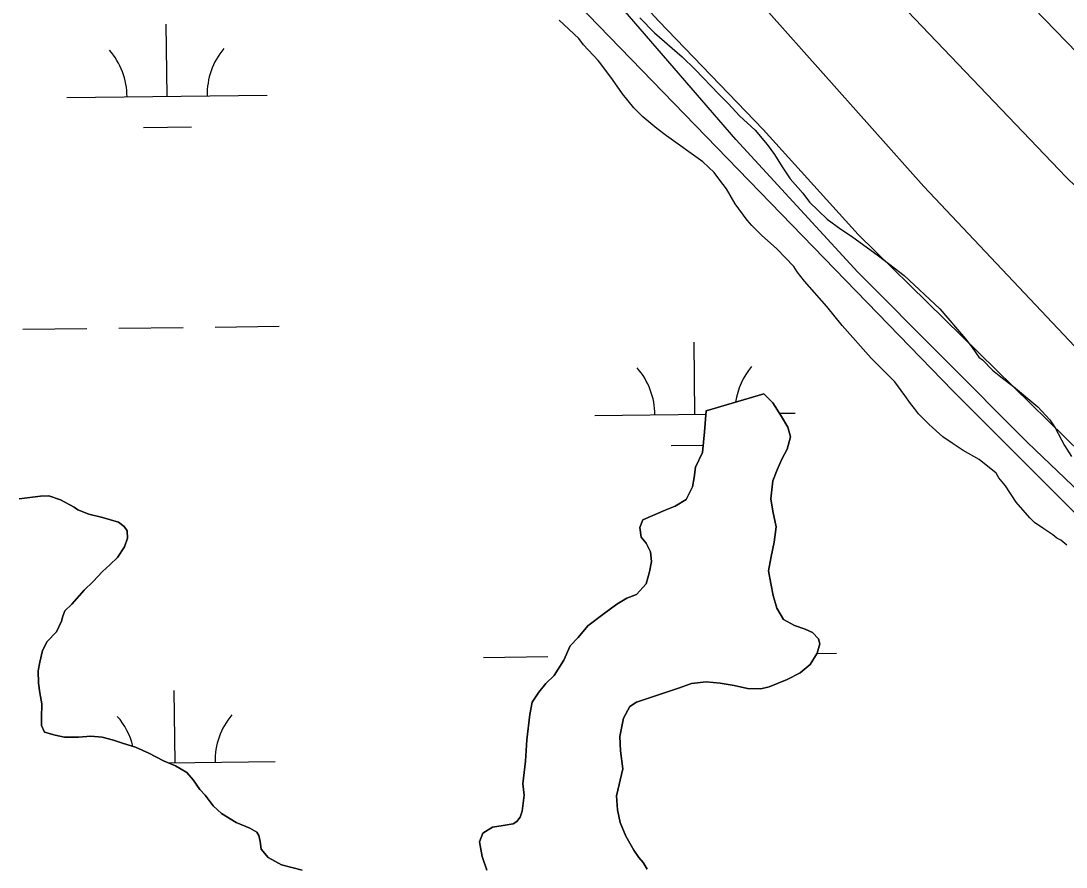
# Model space of a CAD drawing. Extents: x 3694830 to 3732949, y 415201 to 440970.
# Drawn here: x 3703647 to 3704169, y 434175 to 434598 of the extents above; entities that cross this region are included whole.
import ezdxf

# ---------------------------------------------------------------- set-up
doc = ezdxf.new("R2010")
doc.units = 0
for name, color, linetype in [('V-GRID-MAJR', 7, 'Continuous'), ('V-LEVE-TOET', 7, 'Continuous'), ('V-SITE-VEGE', 7, 'Continuous'), ('V-TOPO-SHOR', 7, 'Continuous'), ('V-WETL-SWMP', 7, 'Continuous')]:
    doc.layers.add(name, color=color, linetype=linetype)

msp = doc.modelspace()

# ---------------------------------------------------------------- linework, layer by layer
at = {"layer": 'V-GRID-MAJR'}
msp.add_spline([(3704347.28, 420679.41), (3704276.78, 426737.89), (3704206.26, 432798.3), (3704135.74, 438858.72), (3704135.72, 438860.65)], degree=3, dxfattribs=at)
at = {"layer": 'V-LEVE-TOET'}
for points in [[(3702093.08, 436527.32), (3702130.24, 436476.72), (3702158.4, 436442.8), (3702200.33, 436393.41), (3702260.2, 436336.92), (3702352.41, 436241.15), (3702467.34, 436131.72), (3702562.54, 436035.36), (3702676.27, 435928.92), (3702783.43, 435824.25), (3702887.56, 435732.69), (3702991.71, 435635.76), (3703110.25, 435518), (3703213.82, 435417.49), (3703286.27, 435344.92), (3703397.61, 435237.28), (3703478.43, 435157.58), (3703557.47, 435075.49), (3703668.25, 434960.09), (3703765.85, 434859.56), (3703887.96, 434743.6), (3703994.55, 434631.16), (3704097.57, 434515.14), (3704178.49, 434429.38)], [(3704151.04, 434406.7), (3704064.83, 434491.16), (3704017.52, 434543.52), (3703965.42, 434597.65), (3703894.16, 434674.99), (3703853.45, 434715.44), (3703792.38, 434775.51), (3703683.41, 434886.74), (3703618.75, 434950.97), (3703574.43, 435000.36), (3703538.5, 435037.24), (3703472.04, 435107.43), (3703388.21, 435192.49), (3703312.78, 435266.84), (3703246.92, 435332.86), (3703169.09, 435410.78), (3703096.65, 435482.74), (3703041.57, 435536.27)], [(3705753.46, 432731.56), (3705668.08, 432825.99), (3705587.22, 432911.7), (3705511.73, 432992.82), (3705428.8, 433079.78), (3705361.17, 433157.15), (3705303.83, 433217.89), (3705233.68, 433287.39), (3705149.94, 433378.5), (3705060.83, 433473.36), (3704996.47, 433541.59), (3704909.01, 433634.38), (3704833.1, 433714.26), (3704755.13, 433794.98), (3704686.61, 433859.09), (3704611.51, 433934.83), (3704540.54, 434008.06), (3704476.61, 434077.54), (3704401.92, 434153.27), (3704316.94, 434244.8), (3704227.39, 434331.79), (3704151.04, 434406.7)]]:
    msp.add_lwpolyline(points, dxfattribs=at)
at = {"layer": 'V-SITE-VEGE'}
for points in [[(3704169.02, 434336.13), (3704165.99, 434338.51), (3704163.97, 434339.53), (3704161.95, 434341.23), (3704157.57, 434344.29), (3704152.85, 434347.35), (3704150.5, 434349.73), (3704143.77, 434357.53), (3704138.4, 434365.66), (3704135.03, 434369.73), (3704133.69, 434372.1), (3704125.27, 434378.9), (3704117.18, 434383.33), (3704111.79, 434387.07), (3704107.07, 434390.13), (3704100.34, 434396.24), (3704094.96, 434401.67), (3704092.94, 434404.39), (3704090.92, 434406.76), (3704088.23, 434410.83), (3704083.19, 434417.61), (3704071.42, 434429.49), (3704056.95, 434445.77), (3704049.22, 434455.26), (3704038.12, 434467.82), (3704034.42, 434472.56), (3704032.75, 434475.27), (3704024.34, 434484.1), (3704016.59, 434490.89), (3704011.88, 434495.64), (3704009.53, 434498.35), (3704003.48, 434506.49), (3703999.12, 434513.95), (3703995.76, 434518.35), (3703993.07, 434522.08), (3703987.35, 434527.51), (3703969.15, 434540.43), (3703964.44, 434544.17), (3703957.36, 434549.95), (3703952.99, 434554.36), (3703947.28, 434561.48), (3703942.24, 434568.6), (3703936.52, 434576.4), (3703935.18, 434578.09), (3703927.78, 434585.9), (3703925.43, 434588.95), (3703915.66, 434598.11)], [(3703955.89, 434599.29), (3703963.29, 434591.83), (3703977.09, 434579.94), (3703983.49, 434573.49), (3703995.26, 434561.28), (3703999.98, 434556.52), (3704005.69, 434550.42), (3704013.44, 434543.29), (3704019.49, 434536.16), (3704023.19, 434531.08), (3704026.88, 434524.98), (3704030.91, 434518.88), (3704037.3, 434511.75), (3704040.66, 434507.35), (3704049.41, 434498.86), (3704056.14, 434493.76), (3704061.54, 434490.36), (3704075.01, 434480.5), (3704087.81, 434470.65), (3704105.65, 434454.01), (3704118.43, 434439.09), (3704121.79, 434434.68), (3704125.15, 434429.93), (3704126.84, 434428.57), (3704131.88, 434423.48), (3704136.94, 434419.41), (3704142.33, 434415.33), (3704154.45, 434405.14), (3704160.5, 434398.69), (3704163.19, 434394.62), (3704167.88, 434385.82), (3704171.24, 434380.39)]]:
    msp.add_lwpolyline(points, dxfattribs=at)
at = {"layer": 'V-TOPO-SHOR'}
for p, q in [((3704017.84, 434411.64), (3703989.07, 434403.12)), ((3704022.25, 434407.2), (3704017.84, 434411.64)), ((3704026.64, 434400.35), (3704022.25, 434407.2)), ((3703989.07, 434403.12), (3703988.22, 434392.67)), ((3704029.83, 434394.91), (3704026.64, 434400.35)), ((3703988.22, 434392.67), (3703987.17, 434382.42)), ((3704031.02, 434390.08), (3704029.83, 434394.91)), ((3704029.39, 434384.05), (3704031.02, 434390.08)), ((3703987.17, 434382.42), (3703983.72, 434375)), ((3704026.75, 434379.04), (3704029.39, 434384.05)), ((3704024.52, 434373.62), (3704026.75, 434379.04)), ((3703983.72, 434375), (3703983.1, 434369.78)), ((3704022.28, 434368.2), (3704024.52, 434373.62)), ((3703982.27, 434365.16), (3703979.03, 434358.94)), ((3703983.1, 434369.78), (3703982.27, 434365.16)), ((3704021.24, 434359.16), (3704022.28, 434368.2)), ((3703656.83, 434360.51), (3703646.17, 434359.14)), ((3703661.05, 434360.69), (3703656.83, 434360.51)), ((3703666.87, 434358.65), (3703661.05, 434360.69)), ((3703673.69, 434355.01), (3703666.87, 434358.65)), ((3703675.49, 434353.79), (3703673.69, 434355.01)), ((3703973.59, 434355.55), (3703968.55, 434353.56)), ((3703979.03, 434358.94), (3703973.59, 434355.55)), ((3704022.22, 434353.13), (3704021.24, 434359.16)), ((3703680.91, 434351.56), (3703675.49, 434353.79)), ((3703687.74, 434349.92), (3703680.91, 434351.56)), ((3703695.77, 434347.48), (3703687.74, 434349.92)), ((3703968.55, 434353.56), (3703957.48, 434348.78)), ((3704024, 434345.28), (3704022.22, 434353.13)), ((3703698.57, 434345.45), (3703695.77, 434347.48)), ((3703700.17, 434343.24), (3703698.57, 434345.45)), ((3703957.48, 434348.78), (3703955.85, 434344.97)), ((3703955.85, 434344.97), (3703956.64, 434340.14)), ((3704022.96, 434337.65), (3704024, 434345.28)), ((3703698.73, 434335.2), (3703700.36, 434339.62)), ((3703700.36, 434339.62), (3703700.17, 434343.24)), ((3703956.64, 434340.14), (3703959.04, 434337.12)), ((3703695.29, 434329.99), (3703698.73, 434335.2)), ((3703959.04, 434337.12), (3703961.23, 434332.68)), ((3704021.52, 434330.42), (3704022.96, 434337.65)), ((3703691.46, 434326.19), (3703695.29, 434329.99)), ((3703961.23, 434332.68), (3703961.81, 434327.86)), ((3704020.08, 434323.19), (3704021.52, 434330.42)), ((3703687.83, 434322.99), (3703691.46, 434326.19)), ((3703961.81, 434327.86), (3703960.79, 434322.84)), ((3703683.18, 434317.98), (3703687.83, 434322.99)), ((3703960.79, 434322.84), (3703959.15, 434316.81)), ((3704021.26, 434316.95), (3704020.08, 434323.19)), ((3703672.48, 434306.57), (3703678.74, 434313.58)), ((3703678.74, 434313.58), (3703683.18, 434317.98)), ((3703959.15, 434316.81), (3703954.31, 434311.41)), ((3704022.44, 434310.92), (3704021.26, 434316.95)), ((3703949.47, 434309.62), (3703944.44, 434306.62)), ((3703954.31, 434311.41), (3703949.47, 434309.62)), ((3704024.23, 434304.68), (3704022.44, 434310.92)), ((3703668.03, 434300.56), (3703669.05, 434303.37)), ((3703669.05, 434303.37), (3703672.48, 434306.57)), ((3703944.44, 434306.62), (3703937.38, 434301.43)), ((3704027.62, 434299.04), (3704024.23, 434304.68)), ((3703664.78, 434292.73), (3703667.42, 434298.15)), ((3703667.42, 434298.15), (3703668.03, 434300.56)), ((3703937.38, 434301.43), (3703929.92, 434295.83)), ((3704033.03, 434296), (3704027.62, 434299.04)), ((3703660.14, 434287.93), (3703664.78, 434292.73)), ((3703929.92, 434295.83), (3703925.07, 434290.02)), ((3704038.45, 434294.17), (3704033.03, 434296)), ((3704042.06, 434292.54), (3704038.45, 434294.17)), ((3704045.06, 434289.31), (3704042.06, 434292.54)), ((3703657.91, 434283.52), (3703660.14, 434287.93)), ((3703925.07, 434290.02), (3703921.23, 434285.82)), ((3704044.43, 434282.08), (3704045.66, 434286.9)), ((3704045.66, 434286.9), (3704045.06, 434289.31)), ((3703656.48, 434277.69), (3703657.91, 434283.52)), ((3703921.23, 434285.82), (3703917.99, 434278.6)), ((3704040.99, 434276.47), (3704044.43, 434282.08)), ((3703655.66, 434273.28), (3703656.48, 434277.69)), ((3703917.99, 434278.6), (3703913.13, 434270.98)), ((3704035.95, 434272.27), (3704040.99, 434276.47)), ((3703655.83, 434267.24), (3703655.66, 434273.28)), ((3704029.5, 434269.08), (3704035.95, 434272.27)), ((3703656.61, 434262.42), (3703655.83, 434267.24)), ((3703909.09, 434266.98), (3703905.46, 434262.77)), ((3703913.13, 434270.98), (3703909.09, 434266.98)), ((3703975.21, 434264.69), (3703981.65, 434267.07)), ((3703981.65, 434267.07), (3703989.1, 434267.84)), ((3703989.1, 434267.84), (3703995.93, 434267.21)), ((3703995.93, 434267.21), (3704002.96, 434265.98)), ((3704002.96, 434265.98), (3704009.58, 434264.54)), ((3704020.44, 434265.3), (3704029.5, 434269.08)), ((3703657.6, 434256.79), (3703656.61, 434262.42)), ((3703905.46, 434262.77), (3703902.22, 434257.76)), ((3703954.28, 434257.74), (3703968.17, 434262.3)), ((3703968.17, 434262.3), (3703975.21, 434264.69)), ((3704009.58, 434264.54), (3704016.22, 434264.31)), ((3704016.22, 434264.31), (3704020.44, 434265.3)), ((3703657.37, 434249.95), (3703657.6, 434256.79)), ((3703902.22, 434257.76), (3703900.99, 434251.53)), ((3703947.81, 434249.73), (3703950.85, 434255.54)), ((3703950.85, 434255.54), (3703954.28, 434257.74)), ((3703900.99, 434251.53), (3703899.53, 434238.88)), ((3703657.35, 434246.13), (3703657.37, 434249.95)), ((3703658.94, 434242.71), (3703657.35, 434246.13)), ((3703945.96, 434240.49), (3703947.81, 434249.73)), ((3703664.16, 434241.28), (3703658.94, 434242.71)), ((3703668.78, 434240.26), (3703664.16, 434241.28)), ((3703675.82, 434240.23), (3703668.78, 434240.26)), ((3703682.05, 434240.8), (3703675.82, 434240.23)), ((3703687.68, 434240.18), (3703682.05, 434240.8)), ((3703693.3, 434238.74), (3703687.68, 434240.18)), ((3703946.34, 434233.45), (3703945.96, 434240.49)), ((3703698.32, 434237.12), (3703693.3, 434238.74)), ((3703704.34, 434235.28), (3703698.32, 434237.12)), ((3703710.96, 434232.24), (3703704.34, 434235.28)), ((3703899.53, 434238.88), (3703898.88, 434228.23)), ((3703718.18, 434228.39), (3703710.96, 434232.24)), ((3703947.5, 434224.4), (3703946.34, 434233.45)), ((3703724.2, 434225.95), (3703718.18, 434228.39)), ((3703729.81, 434222.51), (3703724.2, 434225.95)), ((3703898.88, 434228.23), (3703897.62, 434216.97)), ((3703944.23, 434210.95), (3703947.5, 434224.4)), ((3703733.01, 434218.88), (3703729.81, 434222.51)), ((3703736.41, 434214.04), (3703733.01, 434218.88)), ((3703739.01, 434211.21), (3703736.41, 434214.04)), ((3703897.62, 434216.97), (3703898.2, 434211.34)), ((3703740.01, 434210), (3703739.01, 434211.21)), ((3703743.01, 434205.97), (3703740.01, 434210)), ((3703898.2, 434211.34), (3703897.16, 434203.31)), ((3703944.8, 434203.91), (3703944.23, 434210.95)), ((3703747.21, 434202.13), (3703743.01, 434205.97)), ((3703946.19, 434197.67), (3703944.8, 434203.91)), ((3703754.43, 434197.68), (3703747.21, 434202.13)), ((3703896.15, 434200.3), (3703894.53, 434198.09)), ((3703897.16, 434203.31), (3703896.15, 434200.3)), ((3703761.25, 434194.84), (3703754.43, 434197.68)), ((3703764.86, 434192.81), (3703761.25, 434194.84)), ((3703882.46, 434195.33), (3703877.62, 434192.34)), ((3703887.69, 434196.11), (3703882.46, 434195.33)), ((3703892.72, 434196.9), (3703887.69, 434196.11)), ((3703894.53, 434198.09), (3703892.72, 434196.9)), ((3703948.97, 434190.83), (3703946.19, 434197.67)), ((3703765.86, 434191.2), (3703764.86, 434192.81)), ((3703766.45, 434188.18), (3703765.86, 434191.2)), ((3703767.04, 434184.36), (3703766.45, 434188.18)), ((3703877.62, 434192.34), (3703875.99, 434187.92)), ((3703875.99, 434187.92), (3703877.17, 434180.68)), ((3703952.96, 434183.78), (3703948.97, 434190.83)), ((3703770.43, 434180.13), (3703767.04, 434184.36)), ((3703955.36, 434180.15), (3703952.96, 434183.78)), ((3703777.05, 434176.48), (3703770.43, 434180.13)), ((3703877.17, 434180.68), (3703879.55, 434173.84)), ((3703957.56, 434177.73), (3703955.36, 434180.15)), ((3703959.55, 434174.3), (3703957.56, 434177.73)), ((3703787.49, 434173.82), (3703777.05, 434176.48))]:
    msp.add_line(p, q, dxfattribs=at)
for points in [[(3701950.83, 436652.05), (3702052.53, 436447.21), (3702248.27, 436259.98), (3702707.84, 435808.91), (3703303.59, 435247.21), (3704112.09, 434413.18), (3704716.34, 433808.92), (3705507.83, 432974.89), (3705771.66, 432711.06), (3705797.19, 432668.5), (3705797.19, 432651.48), (3705729.1, 432625.95), (3705363.15, 432413.19)], [(3704577.46, 434176.41), (3704517.32, 434232.36), (3704450.48, 434302.09), (3704358.34, 434395.99), (3704260.48, 434491.31), (3704174.06, 434581.91), (3704082.4, 434676.77), (3703995.98, 434766.42), (3703913.37, 434855.12), (3703865.67, 434906.34), (3703830.37, 434944.28), (3703793.17, 434984.58), (3703741.09, 435044.89), (3703696.26, 435090.36), (3703636.06, 435147.77), (3703597.39, 435183.79), (3703517.22, 435270.61), (3703440.35, 435348.39), (3703390.86, 435405.67), (3703305.23, 435487.4), (3703240.37, 435551.87)], [(3704189.25, 434499.82), (3704168.73, 434519.8), (3704082.31, 434610.4), (3703990.64, 434705.26), (3703904.23, 434794.91), (3703821.62, 434883.61), (3703768.15, 434936.73), (3703729.01, 434975.14), (3703686.04, 435018.3), (3703635.91, 435072.38), (3703586.25, 435124.55), (3703533.26, 435178.62), (3703496.02, 435215.61), (3703409.14, 435301.93), (3703333.23, 435380.19), (3703262.57, 435452.28), (3703198.61, 435513.92)]]:
    msp.add_lwpolyline(points, dxfattribs=at)
at = {"layer": 'V-WETL-SWMP'}
for p, q in [((3703720.04, 434560.12), (3703719.61, 434596.12)), ((3703670.05, 434559.53), (3703770.04, 434560.72)), ((3703708.23, 434544.55), (3703732.23, 434544.84)), ((3703648.02, 434443.83), (3703680.01, 434444.21)), ((3703696.01, 434444.4), (3703728.01, 434444.78)), ((3703744.01, 434444.97), (3703776.01, 434445.35)), ((3703983.39, 434401.39), (3703982.96, 434437.39)), ((3704025.65, 434401.9), (3704033.39, 434401.99)), ((3703933.39, 434400.8), (3703988.93, 434401.46)), ((3703971.57, 434385.82), (3703987.54, 434386.01)), ((3704044.41, 434282.04), (3704053.97, 434282.15)), ((3703877.99, 434280.06), (3703909.98, 434280.44)), ((3703724.01, 434227.47), (3703723.58, 434263.47)), ((3703720.54, 434227.43), (3703774.01, 434228.07))]:
    msp.add_line(p, q, dxfattribs=at)
for points in [[(3705727.63, 432759.67), (3705434.11, 433065.17), (3705167.63, 433352.86), (3704842.4, 433690.33), (3704560.61, 433980.45), (3704322.24, 434223.21), (3704260.4, 434281.28), (3704213.06, 434326.4), (3704149.28, 434387.35), (3704064.72, 434472.32), (3704003.82, 434538.59), (3703933.72, 434619.75), (3703865.58, 434690.32), (3703780.06, 434773.84), (3703682.93, 434872.26), (3703602.71, 434954.83), (3703508.45, 435059.51), (3703421.47, 435149.29), (3703371.2, 435202.58), (3703283.74, 435289.95), (3703198.71, 435372.99), (3703131.09, 435431.05), (3703060.05, 435504.98), (3702961.99, 435592.79)], [(3703879.55, 434173.84), (3703877.17, 434180.68), (3703875.99, 434187.92), (3703877.62, 434192.34), (3703882.46, 434195.33), (3703887.69, 434196.11), (3703892.72, 434196.9), (3703894.53, 434198.09), (3703896.15, 434200.3), (3703897.16, 434203.31), (3703898.2, 434211.34), (3703897.62, 434216.97), (3703898.88, 434228.23), (3703899.53, 434238.88), (3703900.99, 434251.53), (3703902.22, 434257.76), (3703905.46, 434262.77), (3703909.09, 434266.98), (3703913.13, 434270.98), (3703917.99, 434278.6), (3703921.23, 434285.82), (3703925.07, 434290.02), (3703929.92, 434295.83), (3703937.38, 434301.43), (3703944.44, 434306.62), (3703949.47, 434309.62), (3703954.31, 434311.41), (3703959.15, 434316.81), (3703960.79, 434322.84), (3703961.81, 434327.86), (3703961.23, 434332.68), (3703959.04, 434337.12), (3703956.64, 434340.14), (3703955.85, 434344.97), (3703957.48, 434348.78), (3703968.55, 434353.56), (3703973.59, 434355.55), (3703979.03, 434358.94), (3703982.27, 434365.16), (3703983.1, 434369.78), (3703983.72, 434375), (3703987.17, 434382.42), (3703988.22, 434392.67), (3703989.07, 434403.12), (3704017.84, 434411.64), (3704022.25, 434407.2), (3704026.64, 434400.35), (3704029.83, 434394.91), (3704031.02, 434390.08), (3704029.39, 434384.05), (3704026.75, 434379.04), (3704024.52, 434373.62), (3704022.28, 434368.2), (3704021.24, 434359.16), (3704022.22, 434353.13), (3704024, 434345.28), (3704022.96, 434337.65), (3704021.52, 434330.42), (3704020.08, 434323.19), (3704021.26, 434316.95), (3704022.44, 434310.92), (3704024.23, 434304.68), (3704027.62, 434299.04), (3704033.03, 434296), (3704038.45, 434294.17), (3704042.06, 434292.54), (3704045.06, 434289.31), (3704045.66, 434286.9), (3704044.43, 434282.08), (3704040.99, 434276.47), (3704035.95, 434272.27), (3704029.5, 434269.08), (3704020.44, 434265.3), (3704016.22, 434264.31), (3704009.58, 434264.54), (3704002.96, 434265.98), (3703995.93, 434267.21), (3703989.1, 434267.84), (3703981.65, 434267.07), (3703975.21, 434264.69), (3703968.17, 434262.3), (3703954.28, 434257.74), (3703950.85, 434255.54), (3703947.81, 434249.73), (3703945.96, 434240.49), (3703946.34, 434233.45), (3703947.5, 434224.4), (3703944.23, 434210.95), (3703944.8, 434203.91), (3703946.19, 434197.67), (3703948.97, 434190.83), (3703952.96, 434183.78), (3703955.36, 434180.15), (3703957.56, 434177.73), (3703959.55, 434174.3)], [(3703646.17, 434359.14), (3703656.83, 434360.51), (3703661.05, 434360.69), (3703666.87, 434358.65), (3703673.69, 434355.01), (3703675.49, 434353.79), (3703680.91, 434351.56), (3703687.74, 434349.92), (3703695.77, 434347.48), (3703698.57, 434345.45), (3703700.17, 434343.24), (3703700.36, 434339.62), (3703698.73, 434335.2), (3703695.29, 434329.99), (3703691.46, 434326.19), (3703687.83, 434322.99), (3703683.18, 434317.98), (3703678.74, 434313.58), (3703672.48, 434306.57), (3703669.05, 434303.37), (3703668.03, 434300.56), (3703667.42, 434298.15), (3703664.78, 434292.73), (3703660.14, 434287.93), (3703657.91, 434283.52), (3703656.48, 434277.69), (3703655.66, 434273.28), (3703655.83, 434267.24), (3703656.61, 434262.42), (3703657.6, 434256.79), (3703657.37, 434249.95), (3703657.35, 434246.13), (3703658.94, 434242.71), (3703664.16, 434241.28), (3703668.78, 434240.26), (3703675.82, 434240.23), (3703682.05, 434240.8), (3703687.68, 434240.18), (3703693.3, 434238.74), (3703698.32, 434237.12), (3703704.34, 434235.28), (3703710.96, 434232.24), (3703718.18, 434228.39), (3703724.2, 434225.95), (3703729.81, 434222.51), (3703733.01, 434218.88), (3703736.41, 434214.04), (3703739.01, 434211.21), (3703740.01, 434210), (3703743.01, 434205.97), (3703747.21, 434202.13), (3703754.43, 434197.68), (3703761.25, 434194.84), (3703764.86, 434192.81), (3703765.86, 434191.2), (3703766.45, 434188.18), (3703767.04, 434184.36), (3703770.43, 434180.13), (3703777.05, 434176.48), (3703787.49, 434173.82)]]:
    msp.add_lwpolyline(points, dxfattribs=at)
for centre, start, end in [((3703664.8, 434559.94), 359.9115, 41.4552), ((3703775.28, 434561.26), 139.9115, 181.4552), ((3703928.15, 434401.21), 359.9115, 41.4552), ((3704038.62, 434402.53), 139.9115, 171.9542), ((3703668.77, 434227.29), 13.7889, 41.4552), ((3703779.24, 434228.61), 139.9115, 181.4552)]:
    msp.add_arc(centre, 35.25, start, end, dxfattribs=at)

doc.saveas('drawing.dxf')
